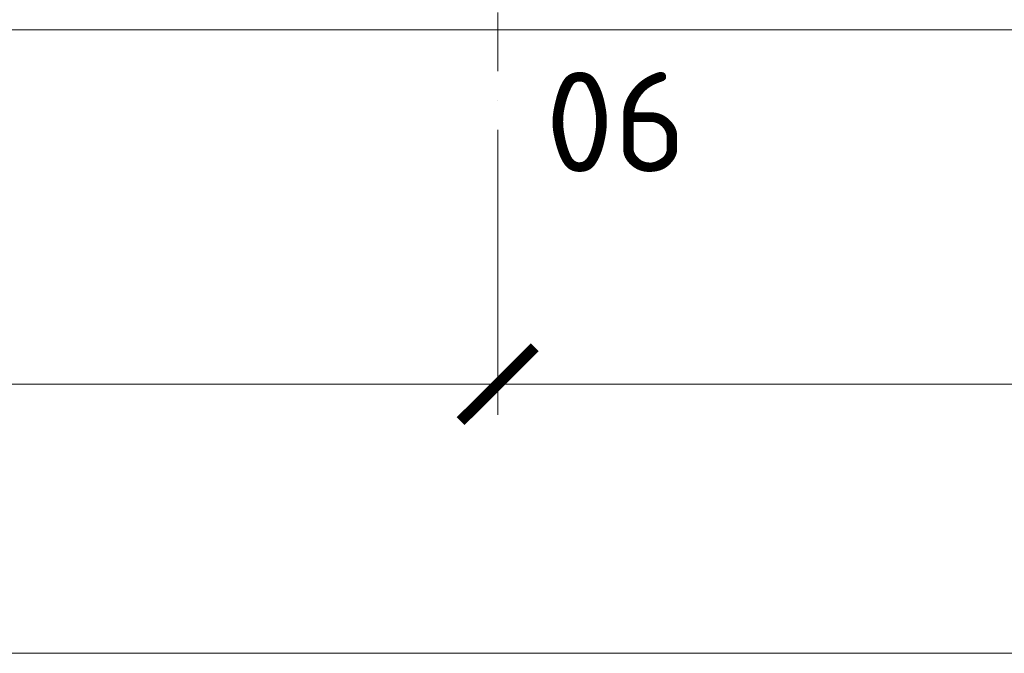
# Model space of a CAD drawing. Header units: millimetres. Extents: x -725694 to 5289369, y -1488057 to 2187451.
# Tile 561 of 656: x 350895 to 357291, y 144775 to 148895. Entities that reach past the tile are written whole.
import ezdxf

# ---------------------------------------------------------------- set-up
doc = ezdxf.new("R2010")
doc.units = ezdxf.units.MM
doc.linetypes.add('CENTERX2', pattern=[101.6, 63.5, -12.7, 12.7, -12.7])
doc.linetypes.add('DASHDOT', pattern=[25.4, 12.7, -6.35, 0, -6.35])
doc.layers.get('Defpoints').update_dxf_attribs({"color": 8})
for name, color, linetype, lineweight in [('A99_N_koty-200', 5, 'Continuous', 5), ('A99_N_koty-200 @ 1', 5, 'Continuous', 5), ('A99_N_koty-200 @ 10', 5, 'Continuous', 5), ('A99_N_koty-200 @ 100', 5, 'Continuous', 5), ('A99_N_koty-200 @ 200', 5, 'Continuous', 5), ('A99_N_koty-200 @ 250 (1)', 5, 'Continuous', 5), ('A99_N_koty-200 @ 250 (2)', 5, 'Continuous', 5), ('A99_N_koty-200 @ 400', 5, 'Continuous', 5), ('A99_N_txt-popis-200', 240, 'Continuous', 5), ('A99_S_kce-pohl', 7, 'Continuous', 5), ('A99_S_osy', 1, 'CENTERX2', 5)]:
    doc.layers.add(name, color=color, linetype=linetype, lineweight=lineweight)
doc.styles.add('A99_kota', font='isocpeur.ttf', dxfattribs={"height": 2})
doc.styles.add('ad_popis 100', font='isocpeur.ttf', dxfattribs={"height": 200})
doc.dimstyles.new('A99_kota_200 new', dxfattribs={"dimscale": 200, "dimtxt": 2, "dimasz": 1.2, "dimexe": 0.5, "dimexo": 1.5, "dimgap": 0.3, "dimtad": 1, "dimdec": 0, "dimzin": 3, "dimdsep": 46, "dimtxsty": 'A99_kota', "dimblk": 'ARCHTICK', "dimcen": 2.5, "dimazin": 2, "dimtfac": 0.75, "dimtdec": 0, "dimtmove": 2, "dimatfit": 0, "dimfxl": 0, "dimtolj": 1, "dimtzin": 0, "dimlwd": 5, "dimlwe": 5, "dimarcsym": 0})

# ---------------------------------------------------------------- blocks, each defined once
blk = doc.blocks.new('_ArchTick')
at = {"color": 0, "linetype": 'ByBlock', "const_width": 0.15}
blk.add_lwpolyline([(-0.5, -0.5), (0.5, 0.5)], dxfattribs=at)
blk = doc.blocks.new('*D4736')
at = {"layer": 'A99_N_koty-200', "color": 0, "linetype": 'Continuous', "lineweight": 5, "ltscale": 10, "transparency": 16777216}
for p, q in [((354000, 146925), (354000, 146475)), ((366000, 146925), (366000, 146475)), ((366000, 146525), (354000, 146525))]:
    blk.add_line(p, q, dxfattribs=at)
at = {"layer": 'Defpoints', "color": 0, "linetype": 'Continuous', "lineweight": 0, "ltscale": 10, "transparency": 16777216}
for p in [(354000, 149400), (366000, 149400), (354000, 146525)]:
    blk.add_point(p, dxfattribs=at)
at = {"layer": 'A99_N_koty-200', "color": 0, "linetype": 'Continuous', "lineweight": 5, "ltscale": 10, "transparency": 16777216, "xscale": 120, "yscale": 120, "zscale": 120, "rotation": 180}
blk.add_blockref('_ArchTick', (354000, 146525), dxfattribs=at)
at = {"layer": 'A99_N_koty-200', "color": 0, "linetype": 'Continuous', "lineweight": 5, "ltscale": 10, "transparency": 16777216, "xscale": 120, "yscale": 120, "zscale": 120}
blk.add_blockref('_ArchTick', (366000, 146525), dxfattribs=at)
at = {"layer": 'A99_N_koty-200', "color": 0, "linetype": 'Continuous', "ltscale": 10, "transparency": 16777216, "insert": (360000, 146655), "char_height": 200, "attachment_point": 5, "style": 'A99_kota'}
blk.add_mtext('\\A1;12000', dxfattribs=at)
blk = doc.blocks.new('*D4737')
at = {"layer": 'A99_N_koty-200', "color": 0, "linetype": 'Continuous', "lineweight": 5, "ltscale": 10, "transparency": 16777216}
for p, q in [((354000, 147325), (354000, 146425)), ((366000, 147325), (366000, 146425)), ((366000, 146525), (354000, 146525))]:
    blk.add_line(p, q, dxfattribs=at)
at = {"layer": 'Defpoints', "color": 0, "linetype": 'Continuous', "lineweight": 0, "ltscale": 10, "transparency": 16777216}
for p in [(354000, 149400), (366000, 149400), (354000, 146525)]:
    blk.add_point(p, dxfattribs=at)
at = {"layer": 'A99_N_koty-200', "color": 0, "linetype": 'Continuous', "lineweight": 5, "ltscale": 10, "transparency": 16777216, "xscale": 240, "yscale": 240, "zscale": 240, "rotation": 180}
blk.add_blockref('_ArchTick', (354000, 146525), dxfattribs=at)
at = {"layer": 'A99_N_koty-200', "color": 0, "linetype": 'Continuous', "lineweight": 5, "ltscale": 10, "transparency": 16777216, "xscale": 240, "yscale": 240, "zscale": 240}
blk.add_blockref('_ArchTick', (366000, 146525), dxfattribs=at)
at = {"layer": 'A99_N_koty-200', "color": 0, "linetype": 'Continuous', "ltscale": 10, "transparency": 16777216, "insert": (360000, 146785), "char_height": 400, "attachment_point": 5, "style": 'A99_kota'}
blk.add_mtext('\\A1;12000', dxfattribs=at)
blk = doc.blocks.new('*D4738')
at = {"layer": 'A99_N_koty-200', "color": 0, "linetype": 'Continuous', "lineweight": 5, "ltscale": 10, "transparency": 16777216}
for p, q in [((354000, 146529), (354000, 146524.5)), ((366000, 146525), (354000, 146525)), ((366000, 146529), (366000, 146524.5))]:
    blk.add_line(p, q, dxfattribs=at)
at = {"layer": 'Defpoints', "color": 0, "linetype": 'Continuous', "lineweight": 0, "ltscale": 10, "transparency": 16777216}
for p in [(354000, 149400), (366000, 149400), (354000, 146525)]:
    blk.add_point(p, dxfattribs=at)
at = {"layer": 'A99_N_koty-200', "color": 0, "linetype": 'Continuous', "lineweight": 5, "ltscale": 10, "transparency": 16777216, "xscale": 1.2, "yscale": 1.2, "zscale": 1.2, "rotation": 180}
blk.add_blockref('_ArchTick', (354000, 146525), dxfattribs=at)
at = {"layer": 'A99_N_koty-200', "color": 0, "linetype": 'Continuous', "lineweight": 5, "ltscale": 10, "transparency": 16777216, "xscale": 1.2, "yscale": 1.2, "zscale": 1.2}
blk.add_blockref('_ArchTick', (366000, 146525), dxfattribs=at)
at = {"layer": 'A99_N_koty-200', "color": 0, "linetype": 'Continuous', "ltscale": 10, "transparency": 16777216, "insert": (360000, 146526.3), "char_height": 2, "attachment_point": 5, "style": 'A99_kota'}
blk.add_mtext('\\A1;12000', dxfattribs=at)
blk = doc.blocks.new('*D4739')
at = {"layer": 'A99_N_koty-200', "color": 0, "linetype": 'Continuous', "lineweight": 5, "ltscale": 10, "transparency": 16777216}
for p, q in [((354000, 148125), (354000, 146325)), ((366000, 148125), (366000, 146325)), ((366000, 146525), (354000, 146525))]:
    blk.add_line(p, q, dxfattribs=at)
at = {"layer": 'Defpoints', "color": 0, "linetype": 'Continuous', "lineweight": 0, "ltscale": 10, "transparency": 16777216}
for p in [(354000, 149400), (366000, 149400), (354000, 146525)]:
    blk.add_point(p, dxfattribs=at)
at = {"layer": 'A99_N_koty-200', "color": 0, "linetype": 'Continuous', "lineweight": 5, "ltscale": 10, "transparency": 16777216, "xscale": 480, "yscale": 480, "zscale": 480, "rotation": 180}
blk.add_blockref('_ArchTick', (354000, 146525), dxfattribs=at)
at = {"layer": 'A99_N_koty-200', "color": 0, "linetype": 'Continuous', "lineweight": 5, "ltscale": 10, "transparency": 16777216, "xscale": 480, "yscale": 480, "zscale": 480}
blk.add_blockref('_ArchTick', (366000, 146525), dxfattribs=at)
at = {"layer": 'A99_N_koty-200', "color": 0, "linetype": 'Continuous', "ltscale": 10, "transparency": 16777216, "insert": (360000, 147045), "char_height": 800, "attachment_point": 5, "style": 'A99_kota'}
blk.add_mtext('\\A1;12000', dxfattribs=at)
blk = doc.blocks.new('*D4740')
at = {"layer": 'A99_N_koty-200', "color": 0, "linetype": 'Continuous', "lineweight": 5, "ltscale": 10, "transparency": 16777216}
for p, q in [((354000, 146565), (354000, 146520)), ((366000, 146565), (366000, 146520)), ((366000, 146525), (354000, 146525))]:
    blk.add_line(p, q, dxfattribs=at)
at = {"layer": 'Defpoints', "color": 0, "linetype": 'Continuous', "lineweight": 0, "ltscale": 10, "transparency": 16777216}
for p in [(354000, 149400), (366000, 149400), (354000, 146525)]:
    blk.add_point(p, dxfattribs=at)
at = {"layer": 'A99_N_koty-200', "color": 0, "linetype": 'Continuous', "lineweight": 5, "ltscale": 10, "transparency": 16777216, "xscale": 12, "yscale": 12, "zscale": 12, "rotation": 180}
blk.add_blockref('_ArchTick', (354000, 146525), dxfattribs=at)
at = {"layer": 'A99_N_koty-200', "color": 0, "linetype": 'Continuous', "lineweight": 5, "ltscale": 10, "transparency": 16777216, "xscale": 12, "yscale": 12, "zscale": 12}
blk.add_blockref('_ArchTick', (366000, 146525), dxfattribs=at)
at = {"layer": 'A99_N_koty-200', "color": 0, "linetype": 'Continuous', "ltscale": 10, "transparency": 16777216, "insert": (360000, 146538), "char_height": 20, "attachment_point": 5, "style": 'A99_kota'}
blk.add_mtext('\\A1;12000', dxfattribs=at)
blk = doc.blocks.new('*D4741')
at = {"layer": 'A99_N_koty-200', "color": 0, "linetype": 'Continuous', "lineweight": 5, "ltscale": 10, "transparency": 16777216}
for p, q in [((354000, 147525), (354000, 146400)), ((366000, 147525), (366000, 146400)), ((366000, 146525), (354000, 146525))]:
    blk.add_line(p, q, dxfattribs=at)
at = {"layer": 'Defpoints', "color": 0, "linetype": 'Continuous', "lineweight": 0, "ltscale": 10, "transparency": 16777216}
for p in [(354000, 149400), (366000, 149400), (354000, 146525)]:
    blk.add_point(p, dxfattribs=at)
at = {"layer": 'A99_N_koty-200', "color": 0, "linetype": 'Continuous', "lineweight": 5, "ltscale": 10, "transparency": 16777216, "xscale": 300, "yscale": 300, "zscale": 300, "rotation": 180}
blk.add_blockref('_ArchTick', (354000, 146525), dxfattribs=at)
at = {"layer": 'A99_N_koty-200', "color": 0, "linetype": 'Continuous', "lineweight": 5, "ltscale": 10, "transparency": 16777216, "xscale": 300, "yscale": 300, "zscale": 300}
blk.add_blockref('_ArchTick', (366000, 146525), dxfattribs=at)
at = {"layer": 'A99_N_koty-200', "color": 0, "linetype": 'Continuous', "ltscale": 10, "transparency": 16777216, "insert": (360000, 146850), "char_height": 500, "attachment_point": 5, "style": 'A99_kota'}
blk.add_mtext('\\A1;12000', dxfattribs=at)
blk = doc.blocks.new('*D4742')
at = {"layer": 'A99_N_koty-200', "color": 0, "linetype": 'Continuous', "lineweight": 5, "ltscale": 10, "transparency": 16777216}
for p, q in [((354000, 147525), (354000, 146400)), ((366000, 147525), (366000, 146400)), ((366000, 146525), (354000, 146525))]:
    blk.add_line(p, q, dxfattribs=at)
at = {"layer": 'Defpoints', "color": 0, "linetype": 'Continuous', "lineweight": 0, "ltscale": 10, "transparency": 16777216}
for p in [(354000, 149400), (366000, 149400), (354000, 146525)]:
    blk.add_point(p, dxfattribs=at)
at = {"layer": 'A99_N_koty-200', "color": 0, "linetype": 'Continuous', "lineweight": 5, "ltscale": 10, "transparency": 16777216, "xscale": 300, "yscale": 300, "zscale": 300, "rotation": 180}
blk.add_blockref('_ArchTick', (354000, 146525), dxfattribs=at)
at = {"layer": 'A99_N_koty-200', "color": 0, "linetype": 'Continuous', "lineweight": 5, "ltscale": 10, "transparency": 16777216, "xscale": 300, "yscale": 300, "zscale": 300}
blk.add_blockref('_ArchTick', (366000, 146525), dxfattribs=at)
at = {"layer": 'A99_N_koty-200', "color": 0, "linetype": 'Continuous', "ltscale": 10, "transparency": 16777216, "insert": (360000, 146850), "char_height": 500, "attachment_point": 5, "style": 'A99_kota'}
blk.add_mtext('\\A1;12000', dxfattribs=at)
blk = doc.blocks.new('*D4744')
at = {"layer": 'A99_N_koty-200', "color": 0, "linetype": 'Continuous', "lineweight": 5, "ltscale": 10, "transparency": 16777216}
for p, q in [((342000, 146925), (342000, 146475)), ((354000, 146925), (354000, 146475)), ((354000, 146525), (342000, 146525))]:
    blk.add_line(p, q, dxfattribs=at)
at = {"layer": 'Defpoints', "color": 0, "linetype": 'Continuous', "lineweight": 0, "ltscale": 10, "transparency": 16777216}
for p in [(342000, 149400), (354000, 149400), (342000, 146525)]:
    blk.add_point(p, dxfattribs=at)
at = {"layer": 'A99_N_koty-200', "color": 0, "linetype": 'Continuous', "lineweight": 5, "ltscale": 10, "transparency": 16777216, "xscale": 120, "yscale": 120, "zscale": 120, "rotation": 180}
blk.add_blockref('_ArchTick', (342000, 146525), dxfattribs=at)
at = {"layer": 'A99_N_koty-200', "color": 0, "linetype": 'Continuous', "lineweight": 5, "ltscale": 10, "transparency": 16777216, "xscale": 120, "yscale": 120, "zscale": 120}
blk.add_blockref('_ArchTick', (354000, 146525), dxfattribs=at)
at = {"layer": 'A99_N_koty-200', "color": 0, "linetype": 'Continuous', "ltscale": 10, "transparency": 16777216, "insert": (348000, 146655), "char_height": 200, "attachment_point": 5, "style": 'A99_kota'}
blk.add_mtext('\\A1;12000', dxfattribs=at)
blk = doc.blocks.new('*D4745')
at = {"layer": 'A99_N_koty-200', "color": 0, "linetype": 'Continuous', "lineweight": 5, "ltscale": 10, "transparency": 16777216}
for p, q in [((342000, 147325), (342000, 146425)), ((354000, 147325), (354000, 146425)), ((354000, 146525), (342000, 146525))]:
    blk.add_line(p, q, dxfattribs=at)
at = {"layer": 'Defpoints', "color": 0, "linetype": 'Continuous', "lineweight": 0, "ltscale": 10, "transparency": 16777216}
for p in [(342000, 149400), (354000, 149400), (342000, 146525)]:
    blk.add_point(p, dxfattribs=at)
at = {"layer": 'A99_N_koty-200', "color": 0, "linetype": 'Continuous', "lineweight": 5, "ltscale": 10, "transparency": 16777216, "xscale": 240, "yscale": 240, "zscale": 240, "rotation": 180}
blk.add_blockref('_ArchTick', (342000, 146525), dxfattribs=at)
at = {"layer": 'A99_N_koty-200', "color": 0, "linetype": 'Continuous', "lineweight": 5, "ltscale": 10, "transparency": 16777216, "xscale": 240, "yscale": 240, "zscale": 240}
blk.add_blockref('_ArchTick', (354000, 146525), dxfattribs=at)
at = {"layer": 'A99_N_koty-200', "color": 0, "linetype": 'Continuous', "ltscale": 10, "transparency": 16777216, "insert": (348000, 146785), "char_height": 400, "attachment_point": 5, "style": 'A99_kota'}
blk.add_mtext('\\A1;12000', dxfattribs=at)
blk = doc.blocks.new('*D4746')
at = {"layer": 'A99_N_koty-200', "color": 0, "linetype": 'Continuous', "lineweight": 5, "ltscale": 10, "transparency": 16777216}
for p, q in [((342000, 146529), (342000, 146524.5)), ((354000, 146525), (342000, 146525)), ((354000, 146529), (354000, 146524.5))]:
    blk.add_line(p, q, dxfattribs=at)
at = {"layer": 'Defpoints', "color": 0, "linetype": 'Continuous', "lineweight": 0, "ltscale": 10, "transparency": 16777216}
for p in [(342000, 149400), (354000, 149400), (342000, 146525)]:
    blk.add_point(p, dxfattribs=at)
at = {"layer": 'A99_N_koty-200', "color": 0, "linetype": 'Continuous', "lineweight": 5, "ltscale": 10, "transparency": 16777216, "xscale": 1.2, "yscale": 1.2, "zscale": 1.2, "rotation": 180}
blk.add_blockref('_ArchTick', (342000, 146525), dxfattribs=at)
at = {"layer": 'A99_N_koty-200', "color": 0, "linetype": 'Continuous', "lineweight": 5, "ltscale": 10, "transparency": 16777216, "xscale": 1.2, "yscale": 1.2, "zscale": 1.2}
blk.add_blockref('_ArchTick', (354000, 146525), dxfattribs=at)
at = {"layer": 'A99_N_koty-200', "color": 0, "linetype": 'Continuous', "ltscale": 10, "transparency": 16777216, "insert": (348000, 146526.3), "char_height": 2, "attachment_point": 5, "style": 'A99_kota'}
blk.add_mtext('\\A1;12000', dxfattribs=at)
blk = doc.blocks.new('*D4747')
at = {"layer": 'A99_N_koty-200', "color": 0, "linetype": 'Continuous', "lineweight": 5, "ltscale": 10, "transparency": 16777216}
for p, q in [((342000, 148125), (342000, 146325)), ((354000, 148125), (354000, 146325)), ((354000, 146525), (342000, 146525))]:
    blk.add_line(p, q, dxfattribs=at)
at = {"layer": 'Defpoints', "color": 0, "linetype": 'Continuous', "lineweight": 0, "ltscale": 10, "transparency": 16777216}
for p in [(342000, 149400), (354000, 149400), (342000, 146525)]:
    blk.add_point(p, dxfattribs=at)
at = {"layer": 'A99_N_koty-200', "color": 0, "linetype": 'Continuous', "lineweight": 5, "ltscale": 10, "transparency": 16777216, "xscale": 480, "yscale": 480, "zscale": 480, "rotation": 180}
blk.add_blockref('_ArchTick', (342000, 146525), dxfattribs=at)
at = {"layer": 'A99_N_koty-200', "color": 0, "linetype": 'Continuous', "lineweight": 5, "ltscale": 10, "transparency": 16777216, "xscale": 480, "yscale": 480, "zscale": 480}
blk.add_blockref('_ArchTick', (354000, 146525), dxfattribs=at)
at = {"layer": 'A99_N_koty-200', "color": 0, "linetype": 'Continuous', "ltscale": 10, "transparency": 16777216, "insert": (348000, 147045), "char_height": 800, "attachment_point": 5, "style": 'A99_kota'}
blk.add_mtext('\\A1;12000', dxfattribs=at)
blk = doc.blocks.new('*D4748')
at = {"layer": 'A99_N_koty-200', "color": 0, "linetype": 'Continuous', "lineweight": 5, "ltscale": 10, "transparency": 16777216}
for p, q in [((342000, 146565), (342000, 146520)), ((354000, 146565), (354000, 146520)), ((354000, 146525), (342000, 146525))]:
    blk.add_line(p, q, dxfattribs=at)
at = {"layer": 'Defpoints', "color": 0, "linetype": 'Continuous', "lineweight": 0, "ltscale": 10, "transparency": 16777216}
for p in [(342000, 149400), (354000, 149400), (342000, 146525)]:
    blk.add_point(p, dxfattribs=at)
at = {"layer": 'A99_N_koty-200', "color": 0, "linetype": 'Continuous', "lineweight": 5, "ltscale": 10, "transparency": 16777216, "xscale": 12, "yscale": 12, "zscale": 12, "rotation": 180}
blk.add_blockref('_ArchTick', (342000, 146525), dxfattribs=at)
at = {"layer": 'A99_N_koty-200', "color": 0, "linetype": 'Continuous', "lineweight": 5, "ltscale": 10, "transparency": 16777216, "xscale": 12, "yscale": 12, "zscale": 12}
blk.add_blockref('_ArchTick', (354000, 146525), dxfattribs=at)
at = {"layer": 'A99_N_koty-200', "color": 0, "linetype": 'Continuous', "ltscale": 10, "transparency": 16777216, "insert": (348000, 146538), "char_height": 20, "attachment_point": 5, "style": 'A99_kota'}
blk.add_mtext('\\A1;12000', dxfattribs=at)
blk = doc.blocks.new('*D4749')
at = {"layer": 'A99_N_koty-200', "color": 0, "linetype": 'Continuous', "lineweight": 5, "ltscale": 10, "transparency": 16777216}
for p, q in [((342000, 147525), (342000, 146400)), ((354000, 147525), (354000, 146400)), ((354000, 146525), (342000, 146525))]:
    blk.add_line(p, q, dxfattribs=at)
at = {"layer": 'Defpoints', "color": 0, "linetype": 'Continuous', "lineweight": 0, "ltscale": 10, "transparency": 16777216}
for p in [(342000, 149400), (354000, 149400), (342000, 146525)]:
    blk.add_point(p, dxfattribs=at)
at = {"layer": 'A99_N_koty-200', "color": 0, "linetype": 'Continuous', "lineweight": 5, "ltscale": 10, "transparency": 16777216, "xscale": 300, "yscale": 300, "zscale": 300, "rotation": 180}
blk.add_blockref('_ArchTick', (342000, 146525), dxfattribs=at)
at = {"layer": 'A99_N_koty-200', "color": 0, "linetype": 'Continuous', "lineweight": 5, "ltscale": 10, "transparency": 16777216, "xscale": 300, "yscale": 300, "zscale": 300}
blk.add_blockref('_ArchTick', (354000, 146525), dxfattribs=at)
at = {"layer": 'A99_N_koty-200', "color": 0, "linetype": 'Continuous', "ltscale": 10, "transparency": 16777216, "insert": (348000, 146850), "char_height": 500, "attachment_point": 5, "style": 'A99_kota'}
blk.add_mtext('\\A1;12000', dxfattribs=at)
blk = doc.blocks.new('*D4750')
at = {"layer": 'A99_N_koty-200', "color": 0, "linetype": 'Continuous', "lineweight": 5, "ltscale": 10, "transparency": 16777216}
for p, q in [((342000, 147525), (342000, 146400)), ((354000, 147525), (354000, 146400)), ((354000, 146525), (342000, 146525))]:
    blk.add_line(p, q, dxfattribs=at)
at = {"layer": 'Defpoints', "color": 0, "linetype": 'Continuous', "lineweight": 0, "ltscale": 10, "transparency": 16777216}
for p in [(342000, 149400), (354000, 149400), (342000, 146525)]:
    blk.add_point(p, dxfattribs=at)
at = {"layer": 'A99_N_koty-200', "color": 0, "linetype": 'Continuous', "lineweight": 5, "ltscale": 10, "transparency": 16777216, "xscale": 300, "yscale": 300, "zscale": 300, "rotation": 180}
blk.add_blockref('_ArchTick', (342000, 146525), dxfattribs=at)
at = {"layer": 'A99_N_koty-200', "color": 0, "linetype": 'Continuous', "lineweight": 5, "ltscale": 10, "transparency": 16777216, "xscale": 300, "yscale": 300, "zscale": 300}
blk.add_blockref('_ArchTick', (354000, 146525), dxfattribs=at)
at = {"layer": 'A99_N_koty-200', "color": 0, "linetype": 'Continuous', "ltscale": 10, "transparency": 16777216, "insert": (348000, 146850), "char_height": 500, "attachment_point": 5, "style": 'A99_kota'}
blk.add_mtext('\\A1;12000', dxfattribs=at)
blk = doc.blocks.new('*D4784')
at = {"layer": 'A99_N_koty-200', "color": 0, "linetype": 'Continuous', "lineweight": 5, "ltscale": 10, "transparency": 16777216}
for p, q in [((299400, 145175), (299400, 144725)), ((438875.5, 145175), (438875.5, 144725)), ((438875.5, 144775), (299400, 144775))]:
    blk.add_line(p, q, dxfattribs=at)
at = {"layer": 'Defpoints', "color": 0, "linetype": 'Continuous', "lineweight": 0, "ltscale": 10, "transparency": 16777216}
for p in [(299400, 148705), (438875.5, 148705), (299400, 144775)]:
    blk.add_point(p, dxfattribs=at)
at = {"layer": 'A99_N_koty-200', "color": 0, "linetype": 'Continuous', "lineweight": 5, "ltscale": 10, "transparency": 16777216, "xscale": 120, "yscale": 120, "zscale": 120, "rotation": 180}
blk.add_blockref('_ArchTick', (299400, 144775), dxfattribs=at)
at = {"layer": 'A99_N_koty-200', "color": 0, "linetype": 'Continuous', "lineweight": 5, "ltscale": 10, "transparency": 16777216, "xscale": 120, "yscale": 120, "zscale": 120}
blk.add_blockref('_ArchTick', (438875.5, 144775), dxfattribs=at)
at = {"layer": 'A99_N_koty-200', "color": 0, "linetype": 'Continuous', "ltscale": 10, "transparency": 16777216, "insert": (369137.8, 144905), "char_height": 200, "attachment_point": 5, "style": 'A99_kota'}
blk.add_mtext('\\A1;139476', dxfattribs=at)
blk = doc.blocks.new('*D4785')
at = {"layer": 'A99_N_koty-200', "color": 0, "linetype": 'Continuous', "lineweight": 5, "ltscale": 10, "transparency": 16777216}
for p, q in [((299400, 145575), (299400, 144675)), ((438875.5, 145575), (438875.5, 144675)), ((438875.5, 144775), (299400, 144775))]:
    blk.add_line(p, q, dxfattribs=at)
at = {"layer": 'Defpoints', "color": 0, "linetype": 'Continuous', "lineweight": 0, "ltscale": 10, "transparency": 16777216}
for p in [(299400, 148705), (438875.5, 148705), (299400, 144775)]:
    blk.add_point(p, dxfattribs=at)
at = {"layer": 'A99_N_koty-200', "color": 0, "linetype": 'Continuous', "lineweight": 5, "ltscale": 10, "transparency": 16777216, "xscale": 240, "yscale": 240, "zscale": 240, "rotation": 180}
blk.add_blockref('_ArchTick', (299400, 144775), dxfattribs=at)
at = {"layer": 'A99_N_koty-200', "color": 0, "linetype": 'Continuous', "lineweight": 5, "ltscale": 10, "transparency": 16777216, "xscale": 240, "yscale": 240, "zscale": 240}
blk.add_blockref('_ArchTick', (438875.5, 144775), dxfattribs=at)
at = {"layer": 'A99_N_koty-200', "color": 0, "linetype": 'Continuous', "ltscale": 10, "transparency": 16777216, "insert": (369137.8, 145035), "char_height": 400, "attachment_point": 5, "style": 'A99_kota'}
blk.add_mtext('\\A1;139476', dxfattribs=at)
blk = doc.blocks.new('*D4786')
at = {"layer": 'A99_N_koty-200', "color": 0, "linetype": 'Continuous', "lineweight": 5, "ltscale": 10, "transparency": 16777216}
for p, q in [((299400, 144779), (299400, 144774.5)), ((438875.5, 144775), (299400, 144775)), ((438875.5, 144779), (438875.5, 144774.5))]:
    blk.add_line(p, q, dxfattribs=at)
at = {"layer": 'Defpoints', "color": 0, "linetype": 'Continuous', "lineweight": 0, "ltscale": 10, "transparency": 16777216}
for p in [(299400, 148705), (438875.5, 148705), (299400, 144775)]:
    blk.add_point(p, dxfattribs=at)
at = {"layer": 'A99_N_koty-200', "color": 0, "linetype": 'Continuous', "lineweight": 5, "ltscale": 10, "transparency": 16777216, "xscale": 1.2, "yscale": 1.2, "zscale": 1.2, "rotation": 180}
blk.add_blockref('_ArchTick', (299400, 144775), dxfattribs=at)
at = {"layer": 'A99_N_koty-200', "color": 0, "linetype": 'Continuous', "lineweight": 5, "ltscale": 10, "transparency": 16777216, "xscale": 1.2, "yscale": 1.2, "zscale": 1.2}
blk.add_blockref('_ArchTick', (438875.5, 144775), dxfattribs=at)
at = {"layer": 'A99_N_koty-200', "color": 0, "linetype": 'Continuous', "ltscale": 10, "transparency": 16777216, "insert": (369137.8, 144776.3), "char_height": 2, "attachment_point": 5, "style": 'A99_kota'}
blk.add_mtext('\\A1;139476', dxfattribs=at)
blk = doc.blocks.new('*D4787')
at = {"layer": 'A99_N_koty-200', "color": 0, "linetype": 'Continuous', "lineweight": 5, "ltscale": 10, "transparency": 16777216}
for p, q in [((299400, 146375), (299400, 144575)), ((438875.5, 146375), (438875.5, 144575)), ((438875.5, 144775), (299400, 144775))]:
    blk.add_line(p, q, dxfattribs=at)
at = {"layer": 'Defpoints', "color": 0, "linetype": 'Continuous', "lineweight": 0, "ltscale": 10, "transparency": 16777216}
for p in [(299400, 148705), (438875.5, 148705), (299400, 144775)]:
    blk.add_point(p, dxfattribs=at)
at = {"layer": 'A99_N_koty-200', "color": 0, "linetype": 'Continuous', "lineweight": 5, "ltscale": 10, "transparency": 16777216, "xscale": 480, "yscale": 480, "zscale": 480, "rotation": 180}
blk.add_blockref('_ArchTick', (299400, 144775), dxfattribs=at)
at = {"layer": 'A99_N_koty-200', "color": 0, "linetype": 'Continuous', "lineweight": 5, "ltscale": 10, "transparency": 16777216, "xscale": 480, "yscale": 480, "zscale": 480}
blk.add_blockref('_ArchTick', (438875.5, 144775), dxfattribs=at)
at = {"layer": 'A99_N_koty-200', "color": 0, "linetype": 'Continuous', "ltscale": 10, "transparency": 16777216, "insert": (369137.8, 145295), "char_height": 800, "attachment_point": 5, "style": 'A99_kota'}
blk.add_mtext('\\A1;139476', dxfattribs=at)
blk = doc.blocks.new('*D4788')
at = {"layer": 'A99_N_koty-200', "color": 0, "linetype": 'Continuous', "lineweight": 5, "ltscale": 10, "transparency": 16777216}
for p, q in [((299400, 144815), (299400, 144770)), ((438875.5, 144815), (438875.5, 144770)), ((438875.5, 144775), (299400, 144775))]:
    blk.add_line(p, q, dxfattribs=at)
at = {"layer": 'Defpoints', "color": 0, "linetype": 'Continuous', "lineweight": 0, "ltscale": 10, "transparency": 16777216}
for p in [(299400, 148705), (438875.5, 148705), (299400, 144775)]:
    blk.add_point(p, dxfattribs=at)
at = {"layer": 'A99_N_koty-200', "color": 0, "linetype": 'Continuous', "lineweight": 5, "ltscale": 10, "transparency": 16777216, "xscale": 12, "yscale": 12, "zscale": 12, "rotation": 180}
blk.add_blockref('_ArchTick', (299400, 144775), dxfattribs=at)
at = {"layer": 'A99_N_koty-200', "color": 0, "linetype": 'Continuous', "lineweight": 5, "ltscale": 10, "transparency": 16777216, "xscale": 12, "yscale": 12, "zscale": 12}
blk.add_blockref('_ArchTick', (438875.5, 144775), dxfattribs=at)
at = {"layer": 'A99_N_koty-200', "color": 0, "linetype": 'Continuous', "ltscale": 10, "transparency": 16777216, "insert": (369137.8, 144788), "char_height": 20, "attachment_point": 5, "style": 'A99_kota'}
blk.add_mtext('\\A1;139476', dxfattribs=at)
blk = doc.blocks.new('*D4789')
at = {"layer": 'A99_N_koty-200', "color": 0, "linetype": 'Continuous', "lineweight": 5, "ltscale": 10, "transparency": 16777216}
for p, q in [((299400, 145775), (299400, 144650)), ((438875.5, 145775), (438875.5, 144650)), ((438875.5, 144775), (299400, 144775))]:
    blk.add_line(p, q, dxfattribs=at)
at = {"layer": 'Defpoints', "color": 0, "linetype": 'Continuous', "lineweight": 0, "ltscale": 10, "transparency": 16777216}
for p in [(299400, 148705), (438875.5, 148705), (299400, 144775)]:
    blk.add_point(p, dxfattribs=at)
at = {"layer": 'A99_N_koty-200', "color": 0, "linetype": 'Continuous', "lineweight": 5, "ltscale": 10, "transparency": 16777216, "xscale": 300, "yscale": 300, "zscale": 300, "rotation": 180}
blk.add_blockref('_ArchTick', (299400, 144775), dxfattribs=at)
at = {"layer": 'A99_N_koty-200', "color": 0, "linetype": 'Continuous', "lineweight": 5, "ltscale": 10, "transparency": 16777216, "xscale": 300, "yscale": 300, "zscale": 300}
blk.add_blockref('_ArchTick', (438875.5, 144775), dxfattribs=at)
at = {"layer": 'A99_N_koty-200', "color": 0, "linetype": 'Continuous', "ltscale": 10, "transparency": 16777216, "insert": (369137.8, 145100), "char_height": 500, "attachment_point": 5, "style": 'A99_kota'}
blk.add_mtext('\\A1;139476', dxfattribs=at)
blk = doc.blocks.new('*D4790')
at = {"layer": 'A99_N_koty-200', "color": 0, "linetype": 'Continuous', "lineweight": 5, "ltscale": 10, "transparency": 16777216}
for p, q in [((299400, 145775), (299400, 144650)), ((438875.5, 145775), (438875.5, 144650)), ((438875.5, 144775), (299400, 144775))]:
    blk.add_line(p, q, dxfattribs=at)
at = {"layer": 'Defpoints', "color": 0, "linetype": 'Continuous', "lineweight": 0, "ltscale": 10, "transparency": 16777216}
for p in [(299400, 148705), (438875.5, 148705), (299400, 144775)]:
    blk.add_point(p, dxfattribs=at)
at = {"layer": 'A99_N_koty-200', "color": 0, "linetype": 'Continuous', "lineweight": 5, "ltscale": 10, "transparency": 16777216, "xscale": 300, "yscale": 300, "zscale": 300, "rotation": 180}
blk.add_blockref('_ArchTick', (299400, 144775), dxfattribs=at)
at = {"layer": 'A99_N_koty-200', "color": 0, "linetype": 'Continuous', "lineweight": 5, "ltscale": 10, "transparency": 16777216, "xscale": 300, "yscale": 300, "zscale": 300}
blk.add_blockref('_ArchTick', (438875.5, 144775), dxfattribs=at)
at = {"layer": 'A99_N_koty-200', "color": 0, "linetype": 'Continuous', "ltscale": 10, "transparency": 16777216, "insert": (369137.8, 145100), "char_height": 500, "attachment_point": 5, "style": 'A99_kota'}
blk.add_mtext('\\A1;139476', dxfattribs=at)
blk = doc.blocks.new('*U6093')
at = {"layer": 'A99_N_koty-200 @ 1', "linetype": 'Continuous', "ltscale": 10}
dim = blk.add_linear_dim(base=(354000, 146525), p1=(366000, 149400), p2=(354000, 149400), angle=180, dimstyle='A99_kota_200 new', override={"dimscale": 1, "dimtix": 1, "dimtofl": 1, "dimtmove": 1, "dimatfit": 1}, dxfattribs=at)
dim.commit()
dim.dimension.update_dxf_attribs({"geometry": '*D4738', "text_midpoint": (360000, 146526.3)})
at = {"layer": 'A99_N_koty-200 @ 10', "linetype": 'Continuous', "ltscale": 10}
dim = blk.add_linear_dim(base=(354000, 146525), p1=(366000, 149400), p2=(354000, 149400), angle=180, dimstyle='A99_kota_200 new', override={"dimscale": 10, "dimtix": 1, "dimtofl": 1, "dimtmove": 1, "dimatfit": 1}, dxfattribs=at)
dim.commit()
dim.dimension.update_dxf_attribs({"geometry": '*D4740', "text_midpoint": (360000, 146538)})
at = {"layer": 'A99_N_koty-200 @ 100', "linetype": 'Continuous', "ltscale": 10}
dim = blk.add_linear_dim(base=(354000, 146525), p1=(366000, 149400), p2=(354000, 149400), angle=180, dimstyle='A99_kota_200 new', override={"dimscale": 100, "dimtix": 1, "dimtofl": 1, "dimtmove": 1, "dimatfit": 1}, dxfattribs=at)
dim.commit()
dim.dimension.update_dxf_attribs({"geometry": '*D4736', "text_midpoint": (360000, 146655)})
at = {"layer": 'A99_N_koty-200 @ 200', "linetype": 'Continuous', "ltscale": 10}
dim = blk.add_linear_dim(base=(354000, 146525), p1=(366000, 149400), p2=(354000, 149400), angle=180, dimstyle='A99_kota_200 new', override={"dimscale": 200, "dimtix": 1, "dimtofl": 1, "dimtmove": 1, "dimatfit": 1}, dxfattribs=at)
dim.commit()
dim.dimension.update_dxf_attribs({"geometry": '*D4737', "text_midpoint": (360000, 146785)})
at = {"layer": 'A99_N_koty-200 @ 250 (1)', "linetype": 'Continuous', "ltscale": 10}
dim = blk.add_linear_dim(base=(354000, 146525), p1=(366000, 149400), p2=(354000, 149400), angle=180, dimstyle='A99_kota_200 new', override={"dimscale": 250, "dimtix": 1, "dimtofl": 1, "dimtmove": 1, "dimatfit": 1}, dxfattribs=at)
dim.commit()
dim.dimension.update_dxf_attribs({"geometry": '*D4742', "text_midpoint": (360000, 146850)})
at = {"layer": 'A99_N_koty-200 @ 250 (2)', "linetype": 'Continuous', "ltscale": 10}
dim = blk.add_linear_dim(base=(354000, 146525), p1=(366000, 149400), p2=(354000, 149400), angle=180, dimstyle='A99_kota_200 new', override={"dimscale": 250, "dimtix": 1, "dimtofl": 1, "dimtmove": 1, "dimatfit": 1}, dxfattribs=at)
dim.commit()
dim.dimension.update_dxf_attribs({"geometry": '*D4741', "text_midpoint": (360000, 146850)})
at = {"layer": 'A99_N_koty-200 @ 400', "linetype": 'Continuous', "ltscale": 10}
dim = blk.add_linear_dim(base=(354000, 146525), p1=(366000, 149400), p2=(354000, 149400), angle=180, dimstyle='A99_kota_200 new', override={"dimscale": 400, "dimtix": 1, "dimtofl": 1, "dimtmove": 1, "dimatfit": 1}, dxfattribs=at)
dim.commit()
dim.dimension.update_dxf_attribs({"geometry": '*D4739', "text_midpoint": (360000, 147045)})
blk = doc.blocks.new('*U6094')
at = {"layer": 'A99_N_koty-200 @ 1', "linetype": 'Continuous', "ltscale": 10}
dim = blk.add_linear_dim(base=(342000, 146525), p1=(354000, 149400), p2=(342000, 149400), angle=180, dimstyle='A99_kota_200 new', override={"dimscale": 1, "dimtix": 1, "dimtofl": 1, "dimtmove": 1, "dimatfit": 1}, dxfattribs=at)
dim.commit()
dim.dimension.update_dxf_attribs({"geometry": '*D4746', "text_midpoint": (348000, 146526.3)})
at = {"layer": 'A99_N_koty-200 @ 10', "linetype": 'Continuous', "ltscale": 10}
dim = blk.add_linear_dim(base=(342000, 146525), p1=(354000, 149400), p2=(342000, 149400), angle=180, dimstyle='A99_kota_200 new', override={"dimscale": 10, "dimtix": 1, "dimtofl": 1, "dimtmove": 1, "dimatfit": 1}, dxfattribs=at)
dim.commit()
dim.dimension.update_dxf_attribs({"geometry": '*D4748', "text_midpoint": (348000, 146538)})
at = {"layer": 'A99_N_koty-200 @ 100', "linetype": 'Continuous', "ltscale": 10}
dim = blk.add_linear_dim(base=(342000, 146525), p1=(354000, 149400), p2=(342000, 149400), angle=180, dimstyle='A99_kota_200 new', override={"dimscale": 100, "dimtix": 1, "dimtofl": 1, "dimtmove": 1, "dimatfit": 1}, dxfattribs=at)
dim.commit()
dim.dimension.update_dxf_attribs({"geometry": '*D4744', "text_midpoint": (348000, 146655)})
at = {"layer": 'A99_N_koty-200 @ 200', "linetype": 'Continuous', "ltscale": 10}
dim = blk.add_linear_dim(base=(342000, 146525), p1=(354000, 149400), p2=(342000, 149400), angle=180, dimstyle='A99_kota_200 new', override={"dimscale": 200, "dimtix": 1, "dimtofl": 1, "dimtmove": 1, "dimatfit": 1}, dxfattribs=at)
dim.commit()
dim.dimension.update_dxf_attribs({"geometry": '*D4745', "text_midpoint": (348000, 146785)})
at = {"layer": 'A99_N_koty-200 @ 250 (1)', "linetype": 'Continuous', "ltscale": 10}
dim = blk.add_linear_dim(base=(342000, 146525), p1=(354000, 149400), p2=(342000, 149400), angle=180, dimstyle='A99_kota_200 new', override={"dimscale": 250, "dimtix": 1, "dimtofl": 1, "dimtmove": 1, "dimatfit": 1}, dxfattribs=at)
dim.commit()
dim.dimension.update_dxf_attribs({"geometry": '*D4750', "text_midpoint": (348000, 146850)})
at = {"layer": 'A99_N_koty-200 @ 250 (2)', "linetype": 'Continuous', "ltscale": 10}
dim = blk.add_linear_dim(base=(342000, 146525), p1=(354000, 149400), p2=(342000, 149400), angle=180, dimstyle='A99_kota_200 new', override={"dimscale": 250, "dimtix": 1, "dimtofl": 1, "dimtmove": 1, "dimatfit": 1}, dxfattribs=at)
dim.commit()
dim.dimension.update_dxf_attribs({"geometry": '*D4749', "text_midpoint": (348000, 146850)})
at = {"layer": 'A99_N_koty-200 @ 400', "linetype": 'Continuous', "ltscale": 10}
dim = blk.add_linear_dim(base=(342000, 146525), p1=(354000, 149400), p2=(342000, 149400), angle=180, dimstyle='A99_kota_200 new', override={"dimscale": 400, "dimtix": 1, "dimtofl": 1, "dimtmove": 1, "dimatfit": 1}, dxfattribs=at)
dim.commit()
dim.dimension.update_dxf_attribs({"geometry": '*D4747', "text_midpoint": (348000, 147045)})
blk = doc.blocks.new('*U6099')
at = {"layer": 'A99_N_koty-200 @ 1', "linetype": 'Continuous', "ltscale": 10}
dim = blk.add_linear_dim(base=(299400, 144775), p1=(438875.5457, 148705), p2=(299400, 148705), angle=180, dimstyle='A99_kota_200 new', override={"dimscale": 1, "dimtix": 1, "dimtofl": 1, "dimtmove": 1, "dimatfit": 1}, dxfattribs=at)
dim.commit()
dim.dimension.update_dxf_attribs({"geometry": '*D4786', "text_midpoint": (369137.7728, 144776.3)})
at = {"layer": 'A99_N_koty-200 @ 10', "linetype": 'Continuous', "ltscale": 10}
dim = blk.add_linear_dim(base=(299400, 144775), p1=(438875.5457, 148705), p2=(299400, 148705), angle=180, dimstyle='A99_kota_200 new', override={"dimscale": 10, "dimtix": 1, "dimtofl": 1, "dimtmove": 1, "dimatfit": 1}, dxfattribs=at)
dim.commit()
dim.dimension.update_dxf_attribs({"geometry": '*D4788', "text_midpoint": (369137.7728, 144788)})
at = {"layer": 'A99_N_koty-200 @ 100', "linetype": 'Continuous', "ltscale": 10}
dim = blk.add_linear_dim(base=(299400, 144775), p1=(438875.5457, 148705), p2=(299400, 148705), angle=180, dimstyle='A99_kota_200 new', override={"dimscale": 100, "dimtix": 1, "dimtofl": 1, "dimtmove": 1, "dimatfit": 1}, dxfattribs=at)
dim.commit()
dim.dimension.update_dxf_attribs({"geometry": '*D4784', "text_midpoint": (369137.7728, 144905)})
at = {"layer": 'A99_N_koty-200 @ 200', "linetype": 'Continuous', "ltscale": 10}
dim = blk.add_linear_dim(base=(299400, 144775), p1=(438875.5457, 148705), p2=(299400, 148705), angle=180, dimstyle='A99_kota_200 new', override={"dimscale": 200, "dimtix": 1, "dimtofl": 1, "dimtmove": 1, "dimatfit": 1}, dxfattribs=at)
dim.commit()
dim.dimension.update_dxf_attribs({"geometry": '*D4785', "text_midpoint": (369137.7728, 145035)})
at = {"layer": 'A99_N_koty-200 @ 250 (1)', "linetype": 'Continuous', "ltscale": 10}
dim = blk.add_linear_dim(base=(299400, 144775), p1=(438875.5457, 148705), p2=(299400, 148705), angle=180, dimstyle='A99_kota_200 new', override={"dimscale": 250, "dimtix": 1, "dimtofl": 1, "dimtmove": 1, "dimatfit": 1}, dxfattribs=at)
dim.commit()
dim.dimension.update_dxf_attribs({"geometry": '*D4790', "text_midpoint": (369137.7728, 145100)})
at = {"layer": 'A99_N_koty-200 @ 250 (2)', "linetype": 'Continuous', "ltscale": 10}
dim = blk.add_linear_dim(base=(299400, 144775), p1=(438875.5457, 148705), p2=(299400, 148705), angle=180, dimstyle='A99_kota_200 new', override={"dimscale": 250, "dimtix": 1, "dimtofl": 1, "dimtmove": 1, "dimatfit": 1}, dxfattribs=at)
dim.commit()
dim.dimension.update_dxf_attribs({"geometry": '*D4789', "text_midpoint": (369137.7728, 145100)})
at = {"layer": 'A99_N_koty-200 @ 400', "linetype": 'Continuous', "ltscale": 10}
dim = blk.add_linear_dim(base=(299400, 144775), p1=(438875.5457, 148705), p2=(299400, 148705), angle=180, dimstyle='A99_kota_200 new', override={"dimscale": 400, "dimtix": 1, "dimtofl": 1, "dimtmove": 1, "dimatfit": 1}, dxfattribs=at)
dim.commit()
dim.dimension.update_dxf_attribs({"geometry": '*D4787', "text_midpoint": (369137.7728, 145295)})

msp = doc.modelspace()

# ---------------------------------------------------------------- linework, layer by layer
at = {"layer": 'A99_S_kce-pohl', "linetype": 'Continuous'}
msp.add_lwpolyline([(438875.5, 148830), (299400, 148830)], dxfattribs=at)
at = {"layer": 'A99_S_osy', "linetype": 'DASHDOT', "lineweight": 5, "ltscale": 30}
msp.add_lwpolyline([(354000, 250300), (354000, 146890)], dxfattribs=at)

# ---------------------------------------------------------------- block references
at = {"layer": 'A99_N_koty-200', "color": 3, "linetype": 'Continuous', "lineweight": 0}
for name in ['*U6094', '*U6093', '*U6099']:
    msp.add_blockref(name, (0, 0), dxfattribs=at)

# ---------------------------------------------------------------- texts
at = {"layer": 'A99_N_txt-popis-200', "color": 1, "lineweight": 0, "insert": (354310, 148555), "char_height": 650, "attachment_point": 1, "style": 'ad_popis 100'}
msp.add_mtext_dynamic_manual_height_columns('06', width=832.5, gutter_width=1000, heights=[0], dxfattribs=at)

doc.saveas('drawing.dxf')
